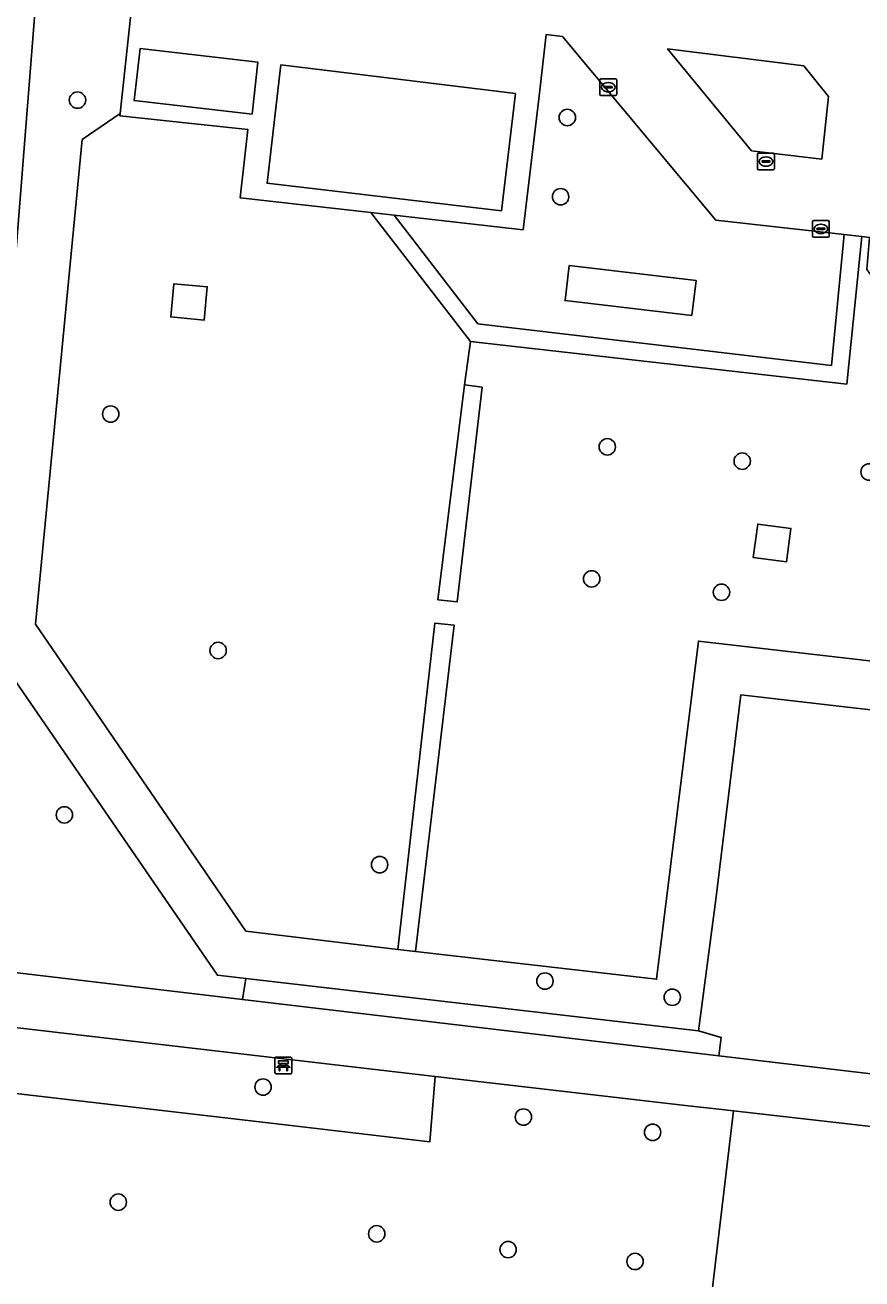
# Model space of a CAD drawing. Extents: x 157445 to 158888, y 383061 to 384688.
# Drawn here: x 157881.4 to 157931.4, y 384269.7 to 384344.6 of the extents above; entities that cross this region are included whole.
import ezdxf

# ---------------------------------------------------------------- set-up
doc = ezdxf.new("R2010")
doc.units = 0
for name, color, linetype in [('IMGEO_Bank', 7, 'Continuous'), ('IMGEO_Boom', 7, 'Continuous'), ('IMGEO_Groenvoorziening', 7, 'Continuous'), ('IMGEO_Haag', 7, 'Continuous'), ('IMGEO_Hek', 7, 'Continuous'), ('IMGEO_Kolk', 7, 'Continuous'), ('IMGEO_Loofbos', 7, 'Continuous'), ('IMGEO_Pand', 7, 'Continuous'), ('IMGEO_Rijbaan_lokaal_gesloten', 7, 'Continuous'), ('IMGEO_Rioolput', 7, 'Continuous'), ('IMGEO_Terreindeel_gesloten', 7, 'Continuous'), ('IMGEO_Voetpad_open', 7, 'Continuous')]:
    doc.layers.add(name, color=color, linetype=linetype)

msp = doc.modelspace()

# ---------------------------------------------------------------- linework, layer by layer
at = {"layer": 'IMGEO_Bank'}
for p, q in [((157896.302, 384282.023), (157896.302, 384282.864)), ((157896.302, 384282.864), (157896.302, 384282.023)), ((157896.377, 384282.948), (157897.218, 384282.948)), ((157897.218, 384282.948), (157896.377, 384282.948)), ((157896.611, 384282.454), (157896.611, 384282.56)), ((157896.655, 384282.56), (157896.655, 384282.454)), ((157896.943, 384282.566), (157896.661, 384282.566)), ((157896.661, 384282.448), (157896.943, 384282.448)), ((157896.949, 384282.454), (157896.949, 384282.56)), ((157896.993, 384282.56), (157896.993, 384282.454)), ((157897.302, 384282.873), (157897.302, 384282.032)), ((157897.302, 384282.032), (157897.302, 384282.873)), ((157897.227, 384281.948), (157896.386, 384281.948)), ((157896.386, 384281.948), (157897.227, 384281.948)), ((157896.999, 384282.346), (157896.606, 384282.346))]:
    msp.add_line(p, q, dxfattribs=at)
for points in [[(157896.549, 384282.346), (157896.407, 384282.346), (157896.519, 384282.448), (157896.605, 384282.448)], [(157896.605, 384282.566), (157896.519, 384282.566), (157896.519, 384282.727), (157897.082, 384282.727), (157897.082, 384282.566), (157896.999, 384282.566)], [(157896.999, 384282.448), (157897.082, 384282.448), (157897.194, 384282.346), (157897.055, 384282.346)], [(157896.599, 384282.339), (157896.599, 384282.132), (157896.556, 384282.132), (157896.556, 384282.339)], [(157897.049, 384282.339), (157897.049, 384282.132), (157897.005, 384282.132), (157897.005, 384282.339)]]:
    msp.add_lwpolyline(points, dxfattribs=at)
for centre, radius, start, end in [((157896.38, 384282.87), 0.0779, 92.4484, 184.28452), ((157896.38, 384282.87), 0.0779, 92.4484, 184.28452), ((157896.604, 384282.559), 0.00671, 2.89567, 87.10433), ((157896.604, 384282.455), 0.00671, 272.89567, 357.10433), ((157896.661, 384282.559), 0.00671, 92.89567, 177.10433), ((157896.661, 384282.455), 0.00671, 182.89567, 267.10433), ((157896.943, 384282.559), 0.00671, 2.89567, 87.10433), ((157896.943, 384282.455), 0.00671, 272.89567, 357.10433), ((157897, 384282.559), 0.00671, 92.89567, 177.10433), ((157897, 384282.455), 0.00671, 182.89567, 267.10433), ((157897.224, 384282.87), 0.0779, 2.4484, 94.28452), ((157897.224, 384282.87), 0.0779, 2.4484, 94.28452), ((157896.38, 384282.026), 0.0779, 182.4484, 274.28452), ((157896.38, 384282.026), 0.0779, 182.4484, 274.28452), ((157896.549, 384282.339), 0.00671, 2.89567, 87.10433), ((157896.606, 384282.339), 0.00671, 92.89567, 177.10433), ((157896.998, 384282.339), 0.00671, 2.89567, 87.10433), ((157897.055, 384282.339), 0.00671, 92.89567, 177.10433), ((157897.224, 384282.026), 0.0779, 272.4484, 4.28452), ((157897.224, 384282.026), 0.0779, 272.4484, 4.28452)]:
    msp.add_arc(centre, radius, start, end, dxfattribs=at)
at = {"layer": 'IMGEO_Boom'}
for centre in [(157884.496, 384340.117), (157913.779, 384339.08), (157913.379, 384334.345), (157886.482, 384321.366), (157916.168, 384319.406), (157924.233, 384318.549), (157931.818, 384317.902), (157915.234, 384311.519), (157922.996, 384310.717), (157892.904, 384307.239), (157883.711, 384297.42), (157902.559, 384294.445), (157912.438, 384287.489), (157920.05, 384286.524), (157895.588, 384281.16), (157911.155, 384279.369), (157918.88, 384278.455), (157886.935, 384274.282), (157902.387, 384272.39), (157910.24, 384271.45), (157917.827, 384270.74)]:
    msp.add_circle(centre, 0.489, dxfattribs=at)
at = {"layer": 'IMGEO_Groenvoorziening'}
for points in [[(157878.978, 384308.018), (157882.13, 384347.606), (157880.191, 384347.837), (157880.083, 384347.296), (157875.117, 384345.846), (157873.039, 384322.894), (157871.143, 384296.075)], [(157931.852, 384331.912), (157931.389, 384331.965), (157930.485, 384323.154), (157907.985, 384325.706), (157902.032, 384333.401), (157894.221, 384334.279), (157894.679, 384338.357), (157887.024, 384339.186), (157887.038, 384339.323), (157884.766, 384337.762), (157881.988, 384308.806), (157894.565, 384290.48), (157903.64, 384289.372), (157905.864, 384308.875), (157907.019, 384308.745), (157904.706, 384289.265), (157919.117, 384287.599), (157921.615, 384307.801), (157947.421, 384304.836)], [(157875.763, 384289.204), (157878.387, 384288.274), (157894.359, 384286.389), (157894.562, 384287.641), (157892.858, 384287.839), (157878.978, 384308.018)], [(157874.29, 384250), (157878.056, 384281.093), (157897.099, 384278.885), (157905.562, 384277.89), (157905.87, 384281.799), (157897.511, 384282.769), (157872.709, 384285.645), (157871.861, 384271.199), (157869.46, 384271.33), (157868.286, 384250), (157866.429, 384213.999), (157866.127, 384208.426), (157865.858, 384203.447)]]:
    msp.add_lwpolyline(points, dxfattribs=at)
for points in [[(157882.13, 384347.606), (157878.978, 384308.018), (157892.858, 384287.839), (157894.562, 384287.641), (157921.628, 384284.511), (157922.664, 384292.361), (157924.145, 384304.589), (157947.255, 384301.931), (157947.421, 384304.836), (157921.615, 384307.801), (157919.117, 384287.599), (157904.706, 384289.265), (157903.64, 384289.372), (157894.565, 384290.48), (157881.988, 384308.806), (157884.766, 384337.762), (157887.038, 384339.323), (157887.861, 384346.922)], [(157912.094, 384340.356), (157911.131, 384332.378), (157903.417, 384333.245), (157908.432, 384326.748), (157929.568, 384324.272), (157930.331, 384332.084), (157922.648, 384332.954), (157913.488, 384343.92), (157912.523, 384344.037)], [(157929.385, 384340.338), (157927.918, 384342.174), (157919.772, 384343.177), (157924.793, 384337.091), (157928.985, 384336.595)], [(157930.331, 384332.084), (157929.568, 384324.272), (157908.432, 384326.748), (157903.417, 384333.245), (157902.032, 384333.401), (157907.985, 384325.706), (157930.485, 384323.154), (157931.389, 384331.965)], [(157921.229, 384327.255), (157913.648, 384328.144), (157913.893, 384330.23), (157921.473, 384329.341)], [(157892.07, 384326.982), (157890.075, 384327.164), (157890.256, 384329.153), (157892.251, 384328.971)], [(157906.046, 384310.269), (157907.195, 384310.14), (157908.679, 384322.966), (157907.627, 384323.107)], [(157906.046, 384310.269), (157907.627, 384323.107), (157908.679, 384322.966), (157907.195, 384310.14)], [(157926.879, 384312.53), (157924.898, 384312.794), (157925.165, 384314.796), (157927.146, 384314.532)], [(157903.64, 384289.372), (157904.706, 384289.265), (157907.019, 384308.745), (157905.864, 384308.875)], [(157948.676, 384301.767), (157947.255, 384301.931), (157924.145, 384304.589), (157922.664, 384292.361), (157921.628, 384284.511), (157922.982, 384284.118), (157922.838, 384283.027), (157943.905, 384280.54), (157944.012, 384280.613), (157946.41, 384282.391), (157947.642, 384292.922)], [(157922.982, 384284.118), (157921.628, 384284.511), (157894.562, 384287.641), (157894.359, 384286.389), (157922.838, 384283.027)], [(157940.779, 384229.693), (157946.46, 384277.157), (157923.705, 384279.734), (157921.658, 384262.478), (157887.69, 384267.142), (157885.307, 384266.919), (157883.043, 384266.559), (157870.466, 384162.391), (157920.982, 384156.627), (157921.393, 384160.026), (157928.954, 384159.163), (157929.947, 384167.399), (157933.083, 384167.093), (157935.541, 384186.695)]]:
    msp.add_lwpolyline(points, close=True, dxfattribs=at)
at = {"layer": 'IMGEO_Haag'}
for points in [[(157930.331, 384332.084), (157929.568, 384324.272), (157908.432, 384326.748), (157903.417, 384333.245), (157902.032, 384333.401), (157907.985, 384325.706), (157930.485, 384323.154), (157931.389, 384331.965)], [(157906.046, 384310.269), (157907.195, 384310.14), (157908.679, 384322.966), (157907.627, 384323.107)], [(157903.64, 384289.372), (157904.706, 384289.265), (157907.019, 384308.745), (157905.864, 384308.875)]]:
    msp.add_lwpolyline(points, close=True, dxfattribs=at)
at = {"layer": 'IMGEO_Hek'}
for points in [[(157894.562, 384287.641), (157892.858, 384287.839), (157878.978, 384308.018), (157882.13, 384347.606)], [(157903.64, 384289.372), (157894.565, 384290.48), (157881.988, 384308.806), (157884.766, 384337.762), (157887.038, 384339.323)], [(157907.985, 384325.706), (157902.032, 384333.401)], [(157930.331, 384332.084), (157929.568, 384324.272), (157908.432, 384326.748), (157903.417, 384333.245)], [(157931.389, 384331.965), (157930.485, 384323.154), (157907.985, 384325.706)], [(157907.985, 384325.706), (157907.627, 384323.107)], [(157907.627, 384323.107), (157906.046, 384310.269)], [(157907.627, 384323.107), (157908.679, 384322.966), (157907.195, 384310.14)], [(157905.864, 384308.875), (157903.64, 384289.372)], [(157907.019, 384308.745), (157904.706, 384289.265)], [(157947.421, 384304.836), (157921.615, 384307.801), (157919.117, 384287.599), (157904.706, 384289.265)], [(157947.255, 384301.931), (157924.145, 384304.589), (157922.664, 384292.361), (157921.628, 384284.511)], [(157904.706, 384289.265), (157903.64, 384289.372)], [(157921.628, 384284.511), (157894.562, 384287.641)], [(157923.705, 384279.734), (157921.658, 384262.478), (157887.69, 384267.142), (157885.307, 384266.919), (157883.043, 384266.559), (157870.466, 384162.391)]]:
    msp.add_lwpolyline(points, dxfattribs=at)
at = {"layer": 'IMGEO_Kolk'}
for p, q in [((157915.728, 384340.463), (157915.728, 384341.315)), ((157915.803, 384341.389), (157916.655, 384341.389)), ((157915.987, 384340.883), (157915.987, 384340.895)), ((157916.425, 384340.846), (157916.027, 384340.846)), ((157916.03, 384340.932), (157916.428, 384340.932)), ((157916.216, 384341.169), (157916.241, 384341.169)), ((157916.471, 384340.895), (157916.471, 384340.883)), ((157916.729, 384341.315), (157916.729, 384340.463)), ((157916.655, 384340.389), (157915.803, 384340.389)), ((157916.239, 384340.609), (157916.214, 384340.609)), ((157928.435, 384331.999), (157928.435, 384332.851)), ((157928.51, 384332.925), (157929.362, 384332.925)), ((157928.923, 384332.705), (157928.948, 384332.705)), ((157929.436, 384332.851), (157929.436, 384331.999)), ((157929.362, 384331.925), (157928.51, 384331.925)), ((157928.694, 384332.419), (157928.694, 384332.431)), ((157929.132, 384332.382), (157928.734, 384332.382)), ((157928.737, 384332.468), (157929.135, 384332.468)), ((157928.946, 384332.145), (157928.921, 384332.145)), ((157929.178, 384332.431), (157929.178, 384332.419))]:
    msp.add_line(p, q, dxfattribs=at)
for points in [[(157915.728, 384340.463), (157915.728, 384341.315)], [(157915.803, 384341.389), (157916.655, 384341.389)], [(157916.729, 384341.315), (157916.729, 384340.463)], [(157916.655, 384340.389), (157915.803, 384340.389)], [(157928.435, 384331.999), (157928.435, 384332.851)], [(157928.51, 384332.925), (157929.362, 384332.925)], [(157929.436, 384332.851), (157929.436, 384331.999)], [(157929.362, 384331.925), (157928.51, 384331.925)]]:
    msp.add_lwpolyline(points, dxfattribs=at)
for centre, radius, start, end in [((157915.805, 384341.313), 0.0765, 91.55205, 178.44795), ((157915.805, 384341.313), 0.0765, 91.55205, 178.44795), ((157916.027, 384340.892), 0.0403, 85.87752, 175.75265), ((157916.024, 384340.882), 0.0366, 178.93798, 274.71019), ((157916.428, 384340.889), 0.043, 264.86636, 352.45326), ((157916.432, 384340.894), 0.0386, 1.73085, 96.63898), ((157916.653, 384341.313), 0.0765, 1.55205, 88.44795), ((157916.653, 384341.313), 0.0765, 1.55205, 88.44795), ((157915.805, 384340.465), 0.0765, 181.55205, 268.44795), ((157915.805, 384340.465), 0.0765, 181.55205, 268.44795), ((157916.653, 384340.465), 0.0765, 271.55205, 358.44795), ((157916.653, 384340.465), 0.0765, 271.55205, 358.44795), ((157928.512, 384332.849), 0.0765, 91.55205, 178.44795), ((157928.512, 384332.849), 0.0765, 91.55205, 178.44795), ((157929.36, 384332.849), 0.0765, 1.55205, 88.44795), ((157929.36, 384332.849), 0.0765, 1.55205, 88.44795), ((157928.512, 384332.001), 0.0765, 181.55205, 268.44795), ((157928.512, 384332.001), 0.0765, 181.55205, 268.44795), ((157928.734, 384332.428), 0.0403, 85.87752, 175.75265), ((157928.731, 384332.418), 0.0366, 178.93798, 274.71019), ((157929.135, 384332.425), 0.043, 264.86636, 352.45326), ((157929.139, 384332.43), 0.0386, 1.73085, 96.63898), ((157929.36, 384332.001), 0.0765, 271.55205, 358.44795), ((157929.36, 384332.001), 0.0765, 271.55205, 358.44795)]:
    msp.add_arc(centre, radius, start, end, dxfattribs=at)
for centre, major_axis, ratio, start_param, end_param in [((157916.215, 384340.889), (-0.387, 0.002), 0.722429, 4.712389, 7.853982), ((157916.24, 384340.889), (-0.39, 0.002), 0.717154, 1.570796, 4.712389), ((157928.922, 384332.425), (-0.387, 0.002), 0.722429, 4.712389, 7.853982), ((157928.947, 384332.425), (-0.39, 0.002), 0.717154, 1.570796, 4.712389)]:
    msp.add_ellipse(centre, major_axis=major_axis, ratio=ratio, start_param=start_param, end_param=end_param, dxfattribs=at)
at = {"layer": 'IMGEO_Loofbos'}
msp.add_lwpolyline([(157923.705, 384279.734), (157922.844, 384279.831), (157921.209, 384280.02), (157921.178, 384280.024), (157905.87, 384281.799), (157905.562, 384277.89), (157897.099, 384278.885), (157878.056, 384281.093), (157874.29, 384250), (157869.232, 384208.244), (157868.279, 384200.377), (157868.055, 384198.532), (157866.709, 384187.419), (157872.477, 384187.314), (157871.315, 384177.578), (157870.877, 384173.91), (157869.515, 384162.499), (157870.466, 384162.391), (157883.043, 384266.559), (157885.307, 384266.919), (157887.69, 384267.142), (157921.658, 384262.478)], close=True, dxfattribs=at)
at = {"layer": 'IMGEO_Pand'}
for points in [[(157894.928, 384339.282), (157895.285, 384342.382), (157888.234, 384343.194), (157887.877, 384340.094)], [(157910.673, 384340.508), (157896.661, 384342.218), (157895.833, 384335.149), (157909.853, 384333.506)], [(157921.229, 384327.255), (157921.473, 384329.341), (157913.893, 384330.23), (157913.648, 384328.144)]]:
    msp.add_lwpolyline(points, close=True, dxfattribs=at)
at = {"layer": 'IMGEO_Rijbaan_lokaal_gesloten'}
msp.add_lwpolyline([(157927.146, 384314.532), (157925.165, 384314.796), (157924.898, 384312.794), (157926.879, 384312.53)], close=True, dxfattribs=at)
for points in [[(157872.493, 384291.994), (157872.709, 384285.645), (157897.511, 384282.769), (157905.87, 384281.799), (157921.178, 384280.024), (157921.209, 384280.02), (157922.844, 384279.831), (157923.705, 384279.734), (157946.46, 384277.157), (157949.481, 384276.901), (157971.989, 384274.187), (157975.02, 384273.809), (157996.15, 384271.104), (157999.134, 384270.748), (157999.172, 384271.05), (157999.536, 384273.973), (157999.54, 384274.008), (157997.194, 384274.298), (157951.406, 384279.778), (157944.012, 384280.613)], [(157944.012, 384280.613), (157943.905, 384280.54), (157922.838, 384283.027), (157894.359, 384286.389), (157878.387, 384288.274), (157875.763, 384289.204)]]:
    msp.add_lwpolyline(points, dxfattribs=at)
at = {"layer": 'IMGEO_Rioolput'}
for p, q in [((157925.155, 384336.022), (157925.155, 384336.874)), ((157925.23, 384336.948), (157926.082, 384336.948)), ((157925.414, 384336.442), (157925.414, 384336.454)), ((157925.852, 384336.405), (157925.454, 384336.405)), ((157925.457, 384336.491), (157925.855, 384336.491)), ((157925.643, 384336.728), (157925.668, 384336.728)), ((157925.898, 384336.454), (157925.898, 384336.442)), ((157926.156, 384336.874), (157926.156, 384336.022)), ((157926.082, 384335.948), (157925.23, 384335.948)), ((157925.666, 384336.168), (157925.641, 384336.168))]:
    msp.add_line(p, q, dxfattribs=at)
for points in [[(157925.155, 384336.022), (157925.155, 384336.874)], [(157925.23, 384336.948), (157926.082, 384336.948)], [(157926.156, 384336.874), (157926.156, 384336.022)], [(157926.082, 384335.948), (157925.23, 384335.948)]]:
    msp.add_lwpolyline(points, dxfattribs=at)
for centre, radius, start, end in [((157925.232, 384336.872), 0.0765, 91.55205, 178.44795), ((157925.232, 384336.872), 0.0765, 91.55205, 178.44795), ((157925.454, 384336.451), 0.0403, 85.87752, 175.75265), ((157925.451, 384336.441), 0.0366, 178.93798, 274.71019), ((157925.855, 384336.448), 0.043, 264.86636, 352.45326), ((157925.859, 384336.453), 0.0386, 1.73085, 96.63898), ((157926.08, 384336.872), 0.0765, 1.55205, 88.44795), ((157926.08, 384336.872), 0.0765, 1.55205, 88.44795), ((157925.232, 384336.024), 0.0765, 181.55205, 268.44795), ((157925.232, 384336.024), 0.0765, 181.55205, 268.44795), ((157926.08, 384336.024), 0.0765, 271.55205, 358.44795), ((157926.08, 384336.024), 0.0765, 271.55205, 358.44795)]:
    msp.add_arc(centre, radius, start, end, dxfattribs=at)
for centre, major_axis, ratio, start_param, end_param in [((157925.642, 384336.448), (-0.387, 0.002), 0.722429, 4.712389, 7.853982), ((157925.667, 384336.448), (-0.39, 0.002), 0.717154, 1.570796, 4.712389)]:
    msp.add_ellipse(centre, major_axis=major_axis, ratio=ratio, start_param=start_param, end_param=end_param, dxfattribs=at)
at = {"layer": 'IMGEO_Terreindeel_gesloten'}
msp.add_lwpolyline([(157892.251, 384328.971), (157890.256, 384329.153), (157890.075, 384327.164), (157892.07, 384326.982)], close=True, dxfattribs=at)
at = {"layer": 'IMGEO_Voetpad_open'}
msp.add_lwpolyline([(157887.861, 384346.922), (157887.038, 384339.323), (157887.024, 384339.186), (157894.679, 384338.357), (157894.221, 384334.279), (157902.032, 384333.401), (157903.417, 384333.245), (157911.131, 384332.378), (157912.094, 384340.356), (157912.523, 384344.037), (157913.488, 384343.92), (157922.648, 384332.954), (157930.331, 384332.084), (157931.389, 384331.965), (157931.852, 384331.912), (157931.682, 384330.004), (157932.283, 384329.21), (157945.447, 384327.576), (157946.228, 384328.289), (157946.542, 384330.221), (157946.743, 384330.226), (157947.388, 384336.49), (157932.179, 384338.244), (157933.437, 384349.15)], dxfattribs=at)
for points in [[(157894.928, 384339.282), (157887.877, 384340.094), (157888.234, 384343.194), (157895.285, 384342.382)], [(157919.772, 384343.177), (157927.918, 384342.174), (157929.385, 384340.338), (157928.985, 384336.595), (157924.793, 384337.091)], [(157910.673, 384340.508), (157909.853, 384333.506), (157895.833, 384335.149), (157896.661, 384342.218)]]:
    msp.add_lwpolyline(points, close=True, dxfattribs=at)

doc.saveas('drawing.dxf')
